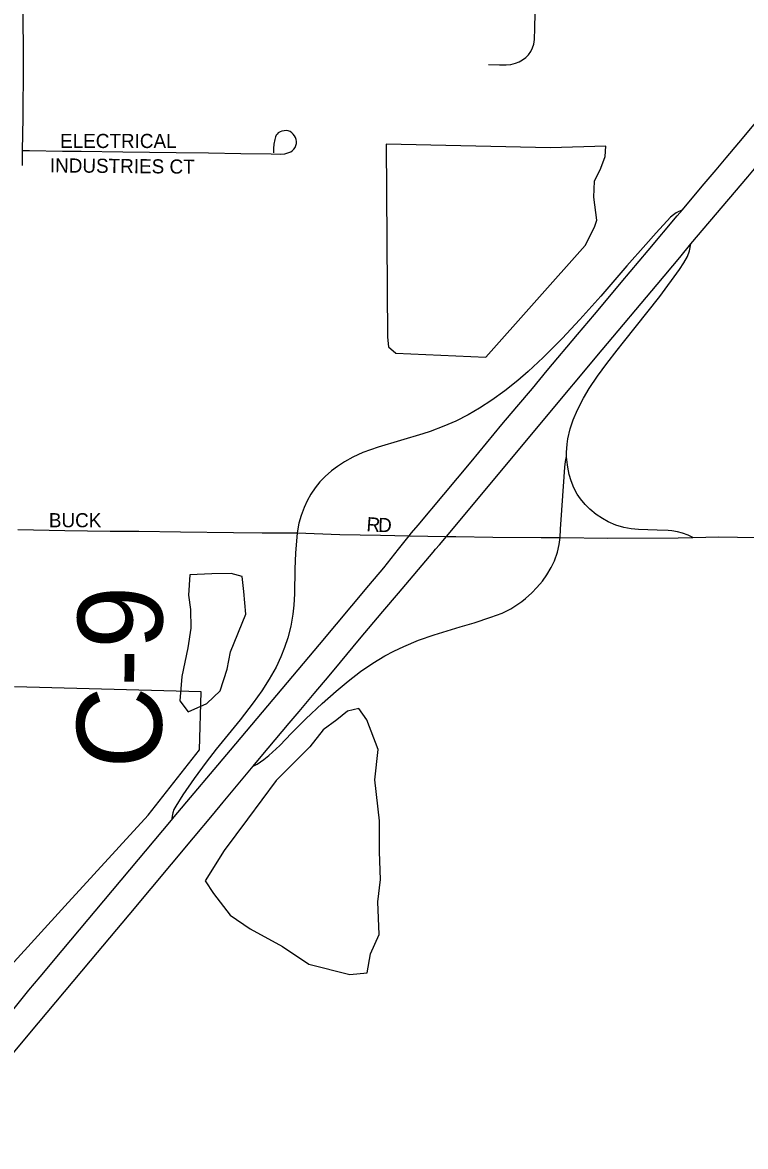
# Model space of a CAD drawing. Extents: x 1443599 to 1910620, y 1028088 to 1361369.
# Drawn here: x 1676309 to 1678868, y 1306313 to 1310290 of the extents above; entities that cross this region are included whole.
import ezdxf

# ---------------------------------------------------------------- set-up
doc = ezdxf.new("R2010")
doc.units = 0
for name, color, linetype in [('GM_X_City_Street', 7, 'Continuous'), ('GM_X_City_Street_Text', 7, 'Continuous'), ('GM_X_Corporation', 7, 'Continuous'), ('GM_X_County_Road_Text', 7, 'Continuous'), ('GM_X_Interchange_Ramps', 7, 'Continuous'), ('GM_X_Interstate_Route', 7, 'Continuous'), ('GM_X_Minor_Lake', 7, 'Continuous')]:
    doc.layers.add(name, color=color, linetype=linetype)

msp = doc.modelspace()

# ---------------------------------------------------------------- linework, layer by layer
at = {"layer": 'GM_X_City_Street'}
for points in [[(1676309.4, 1309837.2), (1676311.3, 1309953.4), (1676312.3, 1310139.3), (1676312, 1310209), (1676311.6, 1310287.8), (1676310.6, 1310372.3)], [(1677958.3, 1310141.6), (1677997.5, 1310140.4), (1678021, 1310140.4), (1678037.9, 1310142.2), (1678054.5, 1310146.3), (1678067.3, 1310151.5), (1678079.3, 1310158.3), (1678090.3, 1310166.6), (1678100.1, 1310176.5), (1678108.3, 1310187.8), (1678114.5, 1310200.3), (1678118.5, 1310213.5), (1678121.2, 1310230.4), (1678123, 1310270.1), (1678123.3, 1310322.8)], [(1676309.4, 1309837.2), (1676333.5, 1309836.9), (1676450.6, 1309835.4), (1676516.3, 1309835.2), (1676663.9, 1309832.2), (1676852.5, 1309830.8), (1676967.4, 1309829.3), (1677082.1, 1309826.6), (1677188.8, 1309825.5), (1677221.4, 1309824.7), (1677237.4, 1309825.9), (1677244.9, 1309827.4), (1677252.1, 1309829.8), (1677258.9, 1309832.9), (1677264.8, 1309837.2), (1677269.8, 1309842.3), (1677273.9, 1309848.3), (1677276.7, 1309854.9), (1677278.5, 1309861.9), (1677278.8, 1309869.2), (1677277.8, 1309876.4), (1677275.6, 1309883.4), (1677272.1, 1309889.8), (1677267.6, 1309895.5), (1677262.2, 1309900.4), (1677256, 1309904.1), (1677249.2, 1309906.5), (1677242.1, 1309907.6), (1677234.7, 1309907.4), (1677227.5, 1309906), (1677220.6, 1309903.4), (1677214.4, 1309899.7), (1677209.9, 1309895.2), (1677207.2, 1309891.3), (1677204.5, 1309885.9), (1677201.6, 1309876.1), (1677198.6, 1309859.9), (1677197.4, 1309844.7), (1677196.9, 1309828.8)], [(1676308.5, 1309784.5), (1676309.4, 1309837.2)], [(1676292.5, 1308496), (1676458.7, 1308493.1), (1676619.3, 1308491), (1676721, 1308490.1), (1676868.4, 1308488), (1677055.3, 1308485.5), (1677157.2, 1308485), (1677281.1, 1308484.5)], [(1677281.1, 1308484.5), (1677432.6, 1308478.8), (1677575.9, 1308476.3), (1677677.6, 1308474.5), (1677810, 1308472.1), (1677843.2, 1308471.5), (1677974.3, 1308469.7), (1678144.8, 1308468), (1678211.9, 1308467.5)], [(1678211.9, 1308467.5), (1678380.9, 1308466.2), (1678629.7, 1308467.2), (1678682.1, 1308468.2)], [(1678682.1, 1308468.2), (1678773.9, 1308469.9), (1678906, 1308468.2), (1678933.2, 1308467.9)]]:
    msp.add_lwpolyline(points, dxfattribs=at)
at = {"layer": 'GM_X_Corporation'}
msp.add_lwpolyline([(1676268.1, 1306953.4), (1676459.4, 1307163.3), (1676753.8, 1307486.2), (1676935.7, 1307716.3), (1676941, 1307921.9), (1676280.5, 1307939.4)], dxfattribs=at)
at = {"layer": 'GM_X_Interchange_Ramps'}
for points in [[(1678644.9, 1309628), (1678622.8, 1309616.6), (1678613.3, 1309609.6), (1678602.9, 1309601), (1678552.5, 1309546.3), (1678515.3, 1309504.9), (1678448.4, 1309429.6), (1678356.5, 1309322.5), (1678282.1, 1309239.4), (1678219.3, 1309172.3), (1678152.1, 1309104.9), (1678099.3, 1309055.6), (1678062.1, 1309023.4), (1678015.8, 1308986.7), (1677970.4, 1308954.2), (1677926.4, 1308925.7), (1677886.6, 1308902.7), (1677842.8, 1308880.3), (1677800.7, 1308862), (1677751.5, 1308843.4), (1677726.6, 1308835.1), (1677567.9, 1308787.8), (1677514.2, 1308768.7), (1677478.1, 1308752), (1677448.9, 1308736.1), (1677423.7, 1308719.9), (1677402.3, 1308703.9), (1677379.8, 1308684), (1677361.5, 1308664.5), (1677344.8, 1308643.7), (1677329.8, 1308621.6), (1677316.8, 1308598.2), (1677305.8, 1308573.9), (1677295.4, 1308545.8), (1677287.7, 1308518.8), (1677281.1, 1308484.5)], [(1678682.1, 1308468.2), (1678665.3, 1308476.7), (1678645.2, 1308483.8), (1678626.9, 1308488.2), (1678607.8, 1308491.6), (1678594, 1308492.7), (1678555.1, 1308494.1), (1678489.4, 1308496.7), (1678463.2, 1308499.1), (1678437.4, 1308503.7), (1678409.1, 1308512.2), (1678382, 1308524), (1678361.8, 1308535), (1678339.8, 1308549.5), (1678316.9, 1308568.2), (1678300.5, 1308584.3), (1678283.7, 1308604.6), (1678272.9, 1308621), (1678260.5, 1308644.2), (1678250.7, 1308668.5), (1678244.1, 1308690.6), (1678238.8, 1308716.4), (1678235.7, 1308742.5), (1678234.9, 1308754.7), (1678235, 1308768.8), (1678236.6, 1308798.3), (1678239.5, 1308817.7), (1678247.6, 1308853.1), (1678258.4, 1308883.9), (1678273.8, 1308920.2), (1678295, 1308961.2), (1678315, 1308995.2), (1678344, 1309039.1), (1678377.1, 1309084), (1678413.4, 1309130.7), (1678436, 1309159), (1678564.7, 1309321.2), (1678634.9, 1309415.8), (1678649.8, 1309439.6), (1678662.8, 1309462.6), (1678670, 1309482.9), (1678674.1, 1309507.5)], [(1678211.9, 1308467.5), (1678213.9, 1308497.5), (1678226.1, 1308682.3), (1678228.2, 1308716.9), (1678230.7, 1308736.7), (1678234.9, 1308754.7)], [(1677281.1, 1308484.5), (1677275.4, 1308412.9), (1677273.1, 1308357.2), (1677271.7, 1308268.4), (1677269.5, 1308229.1), (1677266.2, 1308196.5), (1677259.1, 1308154.4), (1677248.3, 1308113.1), (1677236.9, 1308078.8), (1677223.5, 1308045.3), (1677206.6, 1308009.6), (1677182.5, 1307966.6), (1677155.8, 1307925.3), (1677125.2, 1307882.6), (1677079, 1307822.7), (1676995.1, 1307719.1), (1676958.6, 1307673.1), (1676916.1, 1307614.9), (1676877, 1307557.5), (1676851.5, 1307517.9), (1676845.1, 1307505.4), (1676841.5, 1307493.5), (1676839.2, 1307482.6), (1676837, 1307468.1)], [(1677125.4, 1307658.5), (1677140.1, 1307665.8), (1677163.1, 1307682.6), (1677180.7, 1307697), (1677220.4, 1307732.6), (1677260.7, 1307775.4), (1677312, 1307826.4), (1677369.6, 1307880.2), (1677418.8, 1307923.9), (1677461.7, 1307959.7), (1677506, 1307993.8), (1677549.4, 1308023.6), (1677591.6, 1308049.1), (1677623.5, 1308066.1), (1677659.1, 1308083), (1677710.8, 1308104.4), (1677766.6, 1308123.9), (1677857.9, 1308151.5), (1677908.3, 1308166.5), (1677967.2, 1308185.7), (1678006.3, 1308200.6), (1678037.8, 1308215.3), (1678062.6, 1308231.9), (1678076.8, 1308241.4), (1678089.3, 1308251.9), (1678111.6, 1308271.9), (1678130.1, 1308291.1), (1678149.5, 1308314), (1678164.9, 1308335.8), (1678180.1, 1308361.7), (1678191.8, 1308385.8), (1678202.2, 1308416.7), (1678208.9, 1308443.6), (1678211.9, 1308467.5)]]:
    msp.add_lwpolyline(points, dxfattribs=at)
at = {"layer": 'GM_X_Interstate_Route'}
for points in [[(1676265.4, 1306783.4), (1676331.2, 1306866.2), (1676371.3, 1306913.9), (1676449.4, 1307006.9), (1676837, 1307468.1), (1676846.2, 1307479.5), (1677045.5, 1307715.1), (1677360.7, 1308089.2), (1677535, 1308298.7), (1677588.1, 1308361.3), (1677640.1, 1308427), (1677677.6, 1308474.5), (1677685.7, 1308484.8), (1677709.5, 1308511.9), (1677800.6, 1308619.8), (1677897.1, 1308735.9), (1678005.9, 1308867.4), (1678058.7, 1308930.3), (1678113.8, 1308995.5), (1678165.6, 1309059.1), (1678273.4, 1309186.9), (1678333.5, 1309256.6), (1678358.7, 1309286.9), (1678428.3, 1309369.9), (1678523.1, 1309483.2), (1678626.5, 1309606.2), (1678644.9, 1309628), (1678715.1, 1309711.7), (1678764.3, 1309769), (1678800.1, 1309811.8), (1678844.3, 1309864.7), (1678964.9, 1310008.3)], [(1677785.1, 1308442.6), (1677810, 1308472.1), (1677834.7, 1308501.6), (1678152.2, 1308882.4), (1678360.9, 1309131.6), (1678555.4, 1309362.7), (1678635.6, 1309458.3), (1678674.1, 1309507.5), (1678876.9, 1309744.3), (1678900.5, 1309772.4)], [(1677288.2, 1307852.8), (1677342, 1307916.5), (1677394.8, 1307979.2), (1677434.8, 1308027.1), (1677501.8, 1308108), (1677584.2, 1308206.2), (1677640, 1308270.8), (1677762.9, 1308416.2), (1677771.4, 1308426.4), (1677785.1, 1308442.6)], [(1676549.6, 1306969.9), (1676686.7, 1307133.3), (1676914.3, 1307405.2), (1676981.3, 1307486.1), (1677019.1, 1307531.6), (1677125.4, 1307658.5), (1677154, 1307692.7), (1677253, 1307811.1), (1677288.2, 1307852.8)], [(1673599.8, 1303422.3), (1674369.1, 1304346.3), (1674513.7, 1304521.7), (1674908.3, 1304995.4), (1675027.5, 1305139.6), (1675178.7, 1305321.3), (1675236.7, 1305392.6), (1675392.1, 1305579.4), (1675691.9, 1305940.7), (1675888.5, 1306178.6), (1675995.5, 1306307.4), (1676107, 1306441), (1676264.1, 1306629), (1676366, 1306750.9), (1676549.6, 1306969.9)]]:
    msp.add_lwpolyline(points, dxfattribs=at)
at = {"layer": 'GM_X_Minor_Lake'}
for p, q in [((1678373.6, 1309852.5), (1678178, 1309847)), ((1676901.7, 1308336), (1676896.8, 1308263.9)), ((1677373.3, 1307787.1), (1677326.6, 1307727.5))]:
    msp.add_line(p, q, dxfattribs=at)
for points in [[(1678178, 1309847), (1677595.8, 1309860.3), (1677600.8, 1309176.9), (1677604.4, 1309142.8), (1677630, 1309120.4), (1677949, 1309106.4), (1678301.2, 1309500.8), (1678333.9, 1309566.5), (1678342.2, 1309590.4), (1678331.3, 1309672.7), (1678334.1, 1309728.8), (1678356.6, 1309774.6), (1678371.1, 1309816.5), (1678373.6, 1309852.5)], [(1676896.8, 1308263.9), (1676904.1, 1308213.8), (1676905.2, 1308147.6), (1676894.3, 1308077.6), (1676873.1, 1307975.7), (1676866, 1307889.6), (1676895.4, 1307851.2), (1676961.6, 1307880.4), (1677008.1, 1307925.9), (1677033, 1308001.7), (1677045.8, 1308063.7), (1677099.4, 1308197.3), (1677092.4, 1308277.5), (1677087.1, 1308329.7), (1677047.4, 1308340.2), (1676979.5, 1308339.1), (1676901.7, 1308336)], [(1677326.6, 1307727.5), (1677207.4, 1307608.8), (1677105.9, 1307471.8), (1677022.6, 1307360.6), (1676955.4, 1307253.3), (1676984.8, 1307208.8), (1677043.6, 1307131.9), (1677114.8, 1307082.9), (1677229.7, 1307021.4), (1677322.6, 1306958.1), (1677467.7, 1306922.2), (1677529.6, 1306927.4), (1677540.5, 1306995.4), (1677571.3, 1307063.2), (1677566.8, 1307179.5), (1677575.8, 1307257.5), (1677573.1, 1307355.7), (1677572.5, 1307466), (1677556.5, 1307610.4), (1677567.8, 1307718.5), (1677527.3, 1307823.2), (1677499.9, 1307863.6), (1677459.9, 1307854.1), (1677421.6, 1307822.5), (1677373.3, 1307787.1)]]:
    msp.add_lwpolyline(points, dxfattribs=at)

# ---------------------------------------------------------------- texts
at = {"layer": 'GM_X_City_Street_Text'}
for s, rotation, p in [('ELECTRICAL', 0, (1676442, 1309846.2)), ('INDUSTRIES CT', 359.44, (1676405.6, 1309760.1)), ('BUCK', 0, (1676402.4, 1308504.2)), ('R', 355.7708, (1677525.3, 1308490.9)), ('D', 358.2956, (1677567.1, 1308487.9))]:
    msp.add_text(s, height=50, rotation=rotation, dxfattribs=at).set_placement(p)
at = {"layer": 'GM_X_County_Road_Text'}
msp.add_text('C-9', height=300, rotation=89.5566, dxfattribs=at).set_placement((1676800.4, 1307649.4))

doc.saveas('drawing.dxf')
